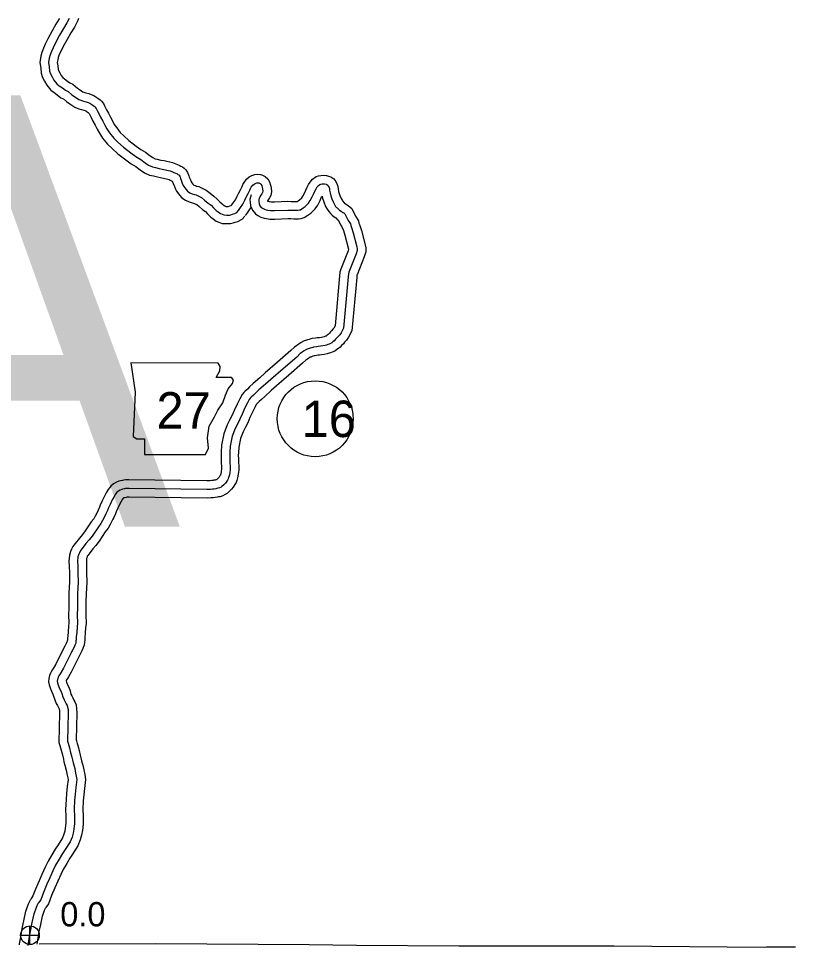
# Model space of a CAD drawing. Extents: x 31699 to 244310, y -8841 to 11474.
# Drawn here: x 145980 to 146880, y -6403 to -5326 of the extents above; entities that cross this region are included whole.
import ezdxf

# ---------------------------------------------------------------- set-up
doc = ezdxf.new("R2010")
doc.units = 0
for name, color, linetype in [('B_Logo', 7, 'Continuous'), ('G-ANNO-TEXT', 7, 'Continuous'), ('Level 21', 7, 'Continuous'), ('Level 55', 7, 'Continuous'), ('R_Border', 7, 'Continuous'), ('R_Border Notes', 7, 'Continuous'), ('R_Logo', 7, 'Continuous'), ('S_WALL_ANNOT', 7, 'Continuous')]:
    doc.layers.add(name, color=color, linetype=linetype)

msp = doc.modelspace()

# ---------------------------------------------------------------- linework, layer by layer
at = {"layer": 'B_Logo'}
for points in [[(146038.7, -5325.9), (146036, -5331), (146032, -5337.5), (146027.6, -5345.1), (146022.9, -5353.9), (146020, -5359.9), (146018.1, -5363.9), (146016.6, -5368.1), (146015.6, -5371.7), (146014.8, -5376.9), (146015.6, -5382), (146016.1, -5387), (146017.1, -5390.1), (146019, -5393.5), (146021, -5397.4), (146024.5, -5401.5), (146027.3, -5403.7), (146030.9, -5406.3), (146034.3, -5408.9), (146037.5, -5410.3), (146041.9, -5414.2), (146045, -5416.4), (146050, -5419.6), (146053.3, -5421), (146055.5, -5421.6), (146058.4, -5422.5), (146060.6, -5423.2), (146062.7, -5424.1), (146063.9, -5424.8), (146065, -5425.6), (146066.3, -5426.4), (146067.7, -5427.4), (146068.3, -5428.2), (146070, -5430.1), (146070.9, -5431.7), (146071.3, -5432.6), (146073.2, -5436.1), (146075.2, -5440.1), (146077.8, -5445), (146080, -5449.3), (146082.5, -5453.7), (146085.6, -5458.5), (146090.4, -5464.6), (146095.2, -5469.2), (146101.6, -5474.8), (146110.3, -5481.7), (146116.1, -5485.9), (146121.6, -5489.2), (146126.8, -5493.2), (146130.8, -5495.8), (146135.1, -5497.9), (146138.6, -5498.6), (146142.9, -5499.7), (146146.6, -5500.3), (146155.8, -5502.5), (146158.4, -5503.4), (146160, -5504.2), (146162, -5505), (146163.3, -5505.6), (146164.8, -5506.5), (146165.8, -5507.1), (146166.1, -5507.4), (146166.9, -5508.6), (146167.4, -5509.9), (146167.7, -5511.3), (146168.5, -5513.3), (146169.8, -5516.7), (146170.9, -5519.3), (146171.5, -5520.4), (146172.7, -5522), (146174.3, -5524.2), (146175.9, -5525.9), (146178.4, -5527.7), (146181.4, -5528.9), (146183.8, -5529.7), (146185.8, -5530.1), (146188.2, -5531.3), (146191.9, -5533.2), (146195.6, -5536.2), (146199.9, -5539.7), (146203.1, -5542.2), (146205.9, -5545.1), (146209.2, -5548.4), (146211.5, -5550.1), (146214.1, -5551.8), (146215.9, -5552.7), (146218.1, -5553.5), (146221.4, -5553.6), (146224.4, -5553.6), (146225.9, -5553.2), (146227.8, -5552.5), (146230.5, -5551.7), (146232.8, -5550.5), (146234.9, -5548.2)], [(146234.9, -5548.2), (146237.3, -5545), (146239.9, -5541.2), (146242.4, -5536.3), (146243.9, -5533), (146246.2, -5528.8), (146248.1, -5524.6), (146248.9, -5522.9), (146249.7, -5521.4), (146251.6, -5519), (146252.9, -5517.8), (146254.4, -5517), (146256.1, -5516.4), (146257.2, -5516.3), (146258.3, -5516.4), (146259.3, -5516.7), (146259.9, -5517.1), (146260.9, -5517.9), (146261.8, -5519.5), (146262.5, -5521.7), (146262.9, -5523.2), (146263, -5525.8), (146262.6, -5527.6), (146262, -5528.9), (146260.9, -5530.6), (146260.1, -5531.8), (146259.1, -5533.6), (146258.8, -5534.1), (146258.4, -5536.1), (146258.5, -5537.7), (146258.9, -5540.6), (146259.7, -5542.8), (146261.3, -5544.7), (146262.7, -5545.6), (146264.9, -5546.8), (146266.9, -5547.5), (146269, -5547.8), (146272, -5548.3), (146276.8, -5548.3), (146292.2, -5547.8), (146295.8, -5547.8), (146299.7, -5548), (146301.7, -5548.1), (146303.6, -5548.1), (146305.4, -5547.7), (146306.8, -5547.4), (146309.7, -5545.4), (146312.1, -5543.7), (146316, -5540), (146318.1, -5536.9), (146320.4, -5532.6), (146322.1, -5528.7), (146323.4, -5525.8), (146324.8, -5523.3), (146326.2, -5521.1), (146327.5, -5519.4), (146329.3, -5518.2), (146330.3, -5517.8), (146331.9, -5517.5), (146333.4, -5517.3), (146334.7, -5517.6), (146336.3, -5518), (146337.3, -5518.3), (146338.3, -5519.1), (146339, -5520.1), (146339.9, -5521.8), (146340.2, -5522.9), (146340.5, -5524.8), (146341.1, -5528), (146341.8, -5531.4), (146343, -5534.7), (146344.8, -5539), (146346.3, -5541.5), (146347.5, -5543.6), (146348.6, -5544.8), (146349.3, -5545.3), (146350.4, -5546.6), (146351.8, -5547.8), (146354, -5549.2)], [(146354, -5549.2), (146355.4, -5550.6), (146356, -5550.8), (146356.9, -5551.2), (146358.2, -5552.3), (146361.8, -5559.9), (146364.6, -5564), (146364.9, -5565.8), (146365.9, -5568), (146367.7, -5574.3), (146372.1, -5590.6), (146372.6, -5592.8), (146372.5, -5594.6), (146371.2, -5598.7), (146362.8, -5619.7), (146362.3, -5621.6), (146362, -5625.1), (146356.6, -5684.9)], [(146356.6, -5684.9), (146353.9, -5690), (146352.2, -5692.3), (146350.3, -5694.5), (146349, -5696), (146347.4, -5697.6), (146345.7, -5699.3), (146344.3, -5700.6), (146342.9, -5701.7), (146341.6, -5702.6), (146340, -5703.4), (146338.6, -5703.8), (146337, -5704.3), (146335.2, -5704.9), (146332.7, -5705.4), (146329.9, -5705.7), (146327.4, -5706), (146325.5, -5706.3), (146322, -5706.8), (146321, -5707), (146319.6, -5707.4), (146318.1, -5707.9), (146315.7, -5708.7), (146314.5, -5709), (146312.8, -5709.8), (146310.4, -5711.6), (146308.3, -5713), (146306.4, -5714.3), (146302.4, -5718.2), (146286.7, -5731.9), (146272.2, -5744.2), (146266.1, -5749.6), (146258.6, -5756.4), (146254.6, -5760.1), (146252.1, -5762.5), (146249.5, -5764.9), (146248.6, -5766), (146247.2, -5767.6), (146245.2, -5771.2), (146242.4, -5777.1), (146239.1, -5784.4), (146236.5, -5790.1), (146234, -5795.2), (146231, -5801), (146227.7, -5809.9), (146225.3, -5821.5), (146224.9, -5828.7), (146224.7, -5831.8), (146224.8, -5836.3), (146224.9, -5840.2), (146225.3, -5845.4), (146225.2, -5848.6), (146224.8, -5852.5), (146224.2, -5856), (146223.5, -5857.9), (146223, -5859.4), (146222.1, -5861), (146220.8, -5863.3), (146219.7, -5864.5), (146217.9, -5866.2), (146215.7, -5868.3), (146214.7, -5868.9), (146213, -5869.8), (146211.1, -5870.4), (146209.8, -5870.6), (146208.5, -5870.9), (146206.7, -5871.3), (146204.8, -5871.4), (146202.3, -5871.6), (146198.4, -5871.8), (146108.2, -5870.5), (146105, -5870.6), (146103.8, -5870.8), (146102.7, -5871.2), (146100.4, -5871.5), (146099.6, -5871.8), (146097.9, -5872.4), (146095.8, -5873.6), (146094.1, -5875), (146092.3, -5877.3), (146090.3, -5880.6), (146088.5, -5883.9), (146086.1, -5889.1), (146083.9, -5893.8), (146083.1, -5896.3), (146081.3, -5899.9), (146080.4, -5902), (146077.4, -5907.7), (146075.4, -5911.1), (146072.5, -5915.1), (146065.3, -5925.7), (146061.8, -5930.2), (146058.2, -5934.4), (146053.7, -5940.2), (146052.2, -5942.2), (146051.5, -5943.2), (146050.5, -5945.1), (146049.9, -5946.8), (146048.9, -5949.7), (146048.5, -5955.1), (146048.8, -5960.4)], [(146048.8, -5960.4), (146048.9, -5968.2), (146049.1, -5979.1), (146048.4, -5992.5), (146048.2, -6001.5), (146048.2, -6009.1), (146047.9, -6017.2), (146048.3, -6026.6), (146047.8, -6031.1), (146047.4, -6037.4), (146047, -6042.6), (146046.8, -6045.4), (146046.7, -6045.9), (146046.6, -6047.4), (146046.3, -6049.8), (146045.7, -6051.3), (146045.3, -6052.3), (146044.4, -6054.5), (146042.7, -6058), (146042.3, -6058.8), (146041.4, -6060), (146041.1, -6060.6)], [(146042.7, -6058), (146035.5, -6071.9), (146032.1, -6079), (146029.5, -6083.7), (146028.1, -6085.6), (146026.9, -6087.8), (146026, -6089.5), (146025.4, -6090.8), (146025.1, -6092.1), (146024.9, -6094.1), (146025.3, -6095.9), (146026.1, -6098.4), (146027.3, -6101.5), (146029.1, -6105.1), (146030.2, -6108.4), (146031.4, -6112.3), (146032.8, -6115.5), (146034.1, -6117.8), (146035.2, -6120.1), (146036.2, -6122), (146036.9, -6124), (146037.4, -6126.9), (146037.5, -6131), (146036.8, -6163.5), (146037.6, -6166), (146038.3, -6168.7), (146038.9, -6171.2), (146040.4, -6176.8), (146041.8, -6182), (146042.5, -6185.2), (146043.4, -6188.8), (146045.1, -6195.1), (146046.1, -6200.8), (146046.9, -6204), (146047.6, -6208.1), (146046.4, -6217.1), (146045.7, -6224.9), (146045, -6231.8), (146044.6, -6242.7), (146044.8, -6250.3), (146044.9, -6259), (146044.1, -6265.7), (146043.3, -6270.3), (146042, -6274.7), (146039.8, -6280.1), (146034.2, -6289), (146030.9, -6293.9), (146027.3, -6300.3), (146023, -6307.4), (146019.9, -6313.7), (146016.4, -6321.9), (146013, -6329.4), (146008.8, -6338.9), (146005.7, -6347.6), (146002.9, -6351.5)], [(145991.2, -6400.2), (145991.2, -6399.9), (145992.4, -6392.4), (145994.3, -6382.4), (145995.9, -6373.8), (145998.2, -6363.5), (146001, -6355.8), (146002.9, -6351.5)]]:
    msp.add_lwpolyline(points, dxfattribs=at)
at = {"layer": 'G-ANNO-TEXT'}
msp.add_lwpolyline([(146110, -5725.1), (146115.1, -5758.9), (146112.8, -5810.3), (146117.3, -5813.1), (146125.8, -5813.1), (146125.8, -5831.1), (146196.8, -5831.1), (146200.2, -5823.8), (146199.1, -5812), (146200.8, -5798.4), (146207, -5787.7), (146210.9, -5779.8), (146216.6, -5771.4), (146220, -5762.3), (146222.8, -5755), (146227.8, -5748.8), (146229, -5744.8), (146226.7, -5742), (146209.2, -5742), (146213.2, -5734.1), (146213.8, -5729.1), (146211.4, -5725.2)], close=True, dxfattribs=at)
at = {"layer": 'Level 21'}
for p, q in [((145993.3, -6399.4), (145993.3, -6377.7)), ((145982.4, -6388.5), (146004.1, -6388.5))]:
    msp.add_line(p, q, dxfattribs=at)
msp.add_circle((145993.3, -6388.5), 10.8, dxfattribs=at)
at = {"layer": 'Level 55'}
for points in [[(146027.4, -5325.9), (146027.3, -5326), (146023.4, -5332.4), (146018.9, -5340.2), (146014, -5349.3), (146011, -5355.5), (146008.9, -5360), (146007, -5365.1), (146005.8, -5369.6), (146004.7, -5376.9), (146005.7, -5383.3), (146006.3, -5389), (146007.9, -5394), (146010.2, -5398.3), (146012.7, -5403.1), (146017.6, -5408.7), (146021.2, -5411.6), (146024.9, -5414.3), (146029.1, -5417.6), (146032, -5418.9), (146035.7, -5422.1), (146039.4, -5424.7), (146045.3, -5428.4), (146049.9, -5430.5), (146052.8, -5431.3), (146055.6, -5432.1), (146057.2, -5432.6), (146058, -5432.9), (146058.3, -5433.1), (146059.6, -5434), (146060.7, -5434.7), (146061.7, -5435.8), (146062.1, -5436.6), (146062.6, -5437.3), (146064.3, -5440.7), (146066.3, -5444.7), (146068.9, -5449.6), (146071.2, -5454.1), (146073.9, -5458.9), (146077.5, -5464.4), (146083, -5471.4), (146088.5, -5476.6), (146095.2, -5482.5), (146104.2, -5489.7), (146110.6, -5494.2), (146115.9, -5497.5), (146121, -5501.4), (146125.9, -5504.6), (146131.9, -5507.4), (146136.3, -5508.3), (146140.9, -5509.5), (146144.6, -5510.1), (146153, -5512.1), (146154.4, -5512.6), (146155.8, -5513.3), (146158, -5514.2), (146158.1, -5514.2), (146159.2, -5516.9), (146160.6, -5520.5), (146161.9, -5523.7), (146163.1, -5525.8), (146164.6, -5527.9), (146166.6, -5530.6), (146169.4, -5533.5), (146173.5, -5536.5), (146177.8, -5538.2), (146181.3, -5539.4), (146182.6, -5539.7), (146183.7, -5540.2), (146186.5, -5541.6), (146189.3, -5543.9), (146193.6, -5547.4), (146196.5, -5549.7), (146198.9, -5552.2), (146202.7, -5556), (146205.7, -5558.2), (146209.2, -5560.6), (146212.1, -5561.9), (146216.1, -5563.4), (146221.2, -5563.6), (146225.8, -5563.6), (146228.9, -5562.8), (146230.9, -5562), (146234.2, -5561), (146239, -5558.6), (146242.3, -5554.9)], [(146049.6, -5325.9), (146048.7, -5328.2), (146044.7, -5335.9), (146040.6, -5342.6), (146036.3, -5350), (146031.8, -5358.4), (146029, -5364.2), (146027.3, -5367.7), (146026.1, -5371), (146025.4, -5373.7), (146024.9, -5376.9), (146025.5, -5380.7), (146026, -5384.9), (146026.4, -5386.2), (146027.8, -5388.8), (146029.4, -5391.8), (146031.5, -5394.2), (146033.4, -5395.8), (146036.9, -5398.3), (146039.4, -5400.2), (146043, -5401.8), (146048.2, -5406.4), (146050.6, -5408.1), (146054.7, -5410.7), (146056.7, -5411.6), (146058.2, -5412), (146061.3, -5412.9), (146064.1, -5413.8), (146067.4, -5415.2), (146069.5, -5416.5), (146070.4, -5417.2), (146071.9, -5418), (146074.7, -5420.1), (146076, -5421.7), (146078.3, -5424.4), (146079.7, -5426.9), (146080.1, -5427.8), (146082.1, -5431.5), (146084.1, -5435.5), (146086.6, -5440.3), (146088.8, -5444.6), (146091, -5448.5), (146093.8, -5452.7), (146097.8, -5457.8), (146102, -5461.8), (146108, -5467.2), (146116.3, -5473.7), (146121.6, -5477.5), (146127.2, -5480.9), (146132.6, -5485), (146135.8, -5487.1), (146138.3, -5488.3), (146140.8, -5488.8), (146145, -5489.9), (146148.6, -5490.5), (146158.6, -5492.8), (146162.3, -5494.1), (146164.1, -5495.1), (146166.1, -5495.8), (146168, -5496.8), (146169.9, -5497.9), (146172.1, -5499.2), (146174, -5501.2), (146175.9, -5504.2), (146177, -5507.1), (146177.3, -5508.3), (146177.8, -5509.6), (146179.1, -5512.9), (146180, -5514.9), (146180, -5515), (146180.8, -5516.1), (146182, -5517.8), (146182.5, -5518.3), (146183.3, -5518.9), (146184.9, -5519.5), (146186.3, -5520), (146188.9, -5520.5), (146192.7, -5522.4), (146197.4, -5524.8), (146202, -5528.4), (146206.2, -5531.9), (146209.8, -5534.8), (146213, -5538), (146215.8, -5540.8), (146217.3, -5541.9), (146219, -5543.1), (146219.7, -5543.4), (146220.1, -5543.6), (146221.6, -5543.6), (146223, -5543.6), (146224.7, -5543), (146226.6, -5542.4), (146227.5, -5541.4)], [(146226.9, -5542.1), (146229.2, -5539.2), (146231.3, -5536.1), (146233.4, -5531.9), (146235, -5528.5), (146237.3, -5524.3), (146239, -5520.5), (146240, -5518.3), (146241.3, -5515.9), (146244.2, -5512.2), (146247.1, -5509.5), (146250.5, -5507.8), (146253.9, -5506.6), (146257.4, -5506.2), (146260.3, -5506.6), (146262.9, -5507.4), (146265.8, -5508.8), (146268.8, -5511.6), (146271, -5515.3), (146272.1, -5518.9), (146272.8, -5521.8), (146273, -5526.6), (146272.2, -5531), (146270.7, -5533.8), (146269.4, -5536), (146268.6, -5537.1), (146268.6, -5537.2), (146268.6, -5537.4), (146269, -5537.6), (146269.2, -5537.7), (146270.5, -5537.9), (146272.8, -5538.3), (146276.6, -5538.3), (146292, -5537.7), (146296.1, -5537.8), (146300.2, -5538), (146301.8, -5538.1), (146302.6, -5538.1), (146302.7, -5538.1), (146304, -5537.2), (146305.7, -5536), (146308.3, -5533.5), (146309.5, -5531.8), (146311.4, -5528.2), (146312.9, -5524.6), (146314.5, -5521.2), (146316.2, -5518.2), (146318, -5515.4), (146320.6, -5512), (146324.9, -5509.1), (146327.5, -5508.2), (146330.4, -5507.6), (146333.8, -5507.3), (146336.7, -5507.8), (146339.3, -5508.4), (146341.9, -5509.4), (146345.5, -5511.8), (146347.7, -5514.9), (146349.2, -5518.2), (146350, -5520.6), (146350.4, -5523.1), (146350.9, -5526.2), (146351.4, -5528.8), (146352.3, -5531.1), (146353.7, -5534.4), (146354.9, -5536.3), (146355.4, -5537.3), (146357.3, -5539.3), (146357.8, -5539.7), (146362, -5542.4)], [(146249.4, -5530.3), (146249.4, -5530.3), (146248.2, -5535.7), (146248.6, -5538.8), (146249, -5542.9), (146251, -5548.1), (146254.7, -5552.2), (146257.4, -5554.1), (146260.9, -5556), (146264.6, -5557.3), (146267.5, -5557.7), (146271.2, -5558.3), (146277, -5558.3), (146292.3, -5557.8), (146295.4, -5557.8), (146299.2, -5558), (146301.6, -5558.1), (146304.5, -5558), (146307.7, -5557.5), (146311, -5556.5), (146315.4, -5553.7), (146318.6, -5551.3), (146323.7, -5546.4), (146326.7, -5542), (146329.4, -5536.9), (146331.2, -5532.7), (146331.7, -5531.8), (146332.1, -5534.1), (146333.6, -5538.4), (146335.9, -5543.6), (146337.7, -5546.7), (146339.4, -5549.5), (146341.6, -5552), (146342.4, -5552.6), (146343.5, -5553.8), (146345.9, -5555.8), (146347.7, -5557)], [(146242.9, -5554.2), (146245.4, -5550.9), (146248.6, -5546.3), (146249.1, -5545.1)], [(146362, -5542.4), (146366.2, -5545.9), (146370.5, -5554.9), (146374.1, -5560.2), (146374.5, -5562.9), (146375.3, -5564.5), (146377.4, -5571.6), (146381.8, -5588.2), (146382.6, -5591.7), (146382.5, -5596.3), (146380.7, -5602), (146372.3, -5622.8), (146372.2, -5623.3), (146372, -5625.9), (146366.4, -5687.8)], [(146347.7, -5557), (146349.8, -5559), (146350.5, -5559.3), (146353.1, -5564.9), (146354.2, -5566.5), (146356.5, -5571.5), (146358.1, -5577), (146362.4, -5593.1), (146362.4, -5593.4), (146361.8, -5595.3), (146353.3, -5616.5), (146352.4, -5619.9), (146352.1, -5624.2), (146346.8, -5682)], [(146346.8, -5682), (146345.4, -5684.7), (146344.4, -5686.1), (146342.7, -5688), (146341.7, -5689.2), (146340.4, -5690.5), (146338.9, -5692), (146337.8, -5692.9), (146336.9, -5693.7), (146336.4, -5694), (146336.4, -5694), (146335.7, -5694.2), (146334.1, -5694.7), (146332.7, -5695.2), (146331.1, -5695.5), (146328.7, -5695.8), (146326, -5696.1), (146324.1, -5696.4), (146320.4, -5696.9), (146318.7, -5697.2), (146316.7, -5697.8), (146314.9, -5698.4), (146312.7, -5699.1), (146311, -5699.6), (146307.7, -5701.2), (146304.7, -5703.4), (146302.6, -5704.7), (146299.9, -5706.7), (146295.7, -5710.8), (146280.2, -5724.3), (146265.7, -5736.7), (146259.5, -5742.2), (146251.9, -5749), (146247.7, -5752.8), (146245.2, -5755.3), (146242.2, -5758), (146241, -5759.5), (146239, -5761.7), (146236.3, -5766.6), (146233.3, -5772.8), (146229.9, -5780.3), (146227.5, -5785.8), (146225, -5790.6), (146221.9, -5797), (146218, -5807.1), (146215.4, -5820.2), (146214.9, -5828.1), (146214.7, -5831.6), (146214.8, -5836.5), (146214.9, -5840.6), (146215.3, -5845.7), (146215.2, -5848), (146214.9, -5851), (146214.4, -5853.6), (146214.1, -5854.6), (146213.9, -5855.2), (146213.4, -5856), (146212.6, -5857.4), (146212.5, -5857.5), (146211, -5859), (146209.7, -5860.2), (146209.1, -5860.5), (146208.7, -5860.6), (146207.8, -5860.8), (146206.5, -5861.1), (146205.4, -5861.3), (146204, -5861.4), (146201.6, -5861.6), (146198.3, -5861.8), (146108, -5860.5), (146103.9, -5860.7), (146101.6, -5861.1), (146100.5, -5861.4), (146098, -5861.8), (146096.4, -5862.3), (146093.7, -5863.2), (146090.2, -5865.3), (146086.9, -5867.9), (146084, -5871.6), (146081.6, -5875.6), (146079.6, -5879.4), (146077, -5884.9), (146074.7, -5890), (146073.8, -5892.4), (146072.2, -5895.8), (146071.4, -5897.7), (146068.7, -5902.8), (146067.1, -5905.6), (146064.3, -5909.3), (146057.2, -5919.8), (146054, -5923.9), (146050.5, -5928.1), (146045.7, -5934.2), (146044.1, -5936.3), (146042.9, -5937.9), (146041.3, -5941.1), (146040.4, -5943.6), (146039, -5947.8), (146038.5, -5954.9), (146038.8, -5960.8)], [(146366.4, -5687.8), (146362.4, -5695.3), (146360.1, -5698.5), (146357.9, -5701), (146356.4, -5702.8), (146354.4, -5704.7), (146352.6, -5706.6), (146350.7, -5708.3), (146349, -5709.6), (146346.7, -5711.3), (146343.6, -5712.7), (146341.5, -5713.4), (146340, -5713.8), (146337.8, -5714.5), (146334.2, -5715.3), (146331.2, -5715.6), (146328.8, -5716), (146326.8, -5716.2), (146323.7, -5716.7), (146323.3, -5716.7), (146322.5, -5716.9), (146321.2, -5717.4), (146318.6, -5718.2), (146318, -5718.4), (146318, -5718.4), (146316, -5719.9), (146313.9, -5721.2), (146312.9, -5722), (146309.2, -5725.5), (146293.2, -5739.4), (146278.8, -5751.8), (146272.8, -5757.1), (146265.3, -5763.8), (146261.4, -5767.3), (146259, -5769.8), (146256.8, -5771.8), (146256.2, -5772.5), (146255.4, -5773.4), (146254.1, -5775.8), (146251.5, -5781.3), (146248.2, -5788.5), (146245.6, -5794.4), (146242.9, -5799.7), (146240.2, -5805), (146237.3, -5812.7), (146235.2, -5822.8), (146234.9, -5829.2), (146234.7, -5832), (146234.8, -5836.1), (146234.9, -5839.7), (146235.3, -5845.1), (146235.2, -5849.3), (146234.7, -5853.9), (146233.9, -5858.4), (146233, -5861.2), (146232.1, -5863.6), (146230.8, -5865.9), (146228.9, -5869.2), (146226.8, -5871.5), (146224.7, -5873.5), (146221.8, -5876.3), (146219.6, -5877.6), (146216.8, -5879), (146213.5, -5880.1), (146211.7, -5880.4), (146210.6, -5880.7), (146208, -5881.2), (146205.6, -5881.3), (146203, -5881.6), (146198.5, -5881.8), (146108.4, -5880.5), (146106.1, -5880.6), (146106, -5880.6), (146104.9, -5880.9), (146102.7, -5881.3), (146102, -5881.5), (146101.4, -5881.9), (146101.3, -5882), (146100.6, -5882.9), (146099, -5885.6), (146097.4, -5888.4), (146095.1, -5893.3), (146093.2, -5897.5), (146092.3, -5900.1), (146090.4, -5904.1), (146089.4, -5906.3), (146086.2, -5912.5), (146083.8, -5916.5), (146080.6, -5920.9), (146073.4, -5931.6), (146069.5, -5936.6), (146066, -5940.7), (146061.7, -5946.2), (146060.3, -5948.2), (146060, -5948.5), (146059.7, -5949.1), (146059.4, -5950.1), (146058.8, -5951.7), (146058.6, -5955.2), (146058.8, -5960)], [(146038.8, -5960.5), (146038.9, -5968.4), (146039.1, -5978.9), (146038.4, -5992.1), (146038.2, -6001.4), (146038.2, -6008.9), (146037.9, -6017.3), (146038.3, -6026.3), (146037.8, -6030.2), (146037.4, -6036.7), (146037.1, -6041.9), (146036.9, -6044.3), (146036.8, -6045), (146036.7, -6046.4), (146036.5, -6047.3), (146036.4, -6047.7), (146036.1, -6048.4), (146035.3, -6050.3), (146033.7, -6053.5)], [(146058.8, -5960.2), (146058.9, -5968), (146059.1, -5979.2), (146058.4, -5992.9), (146058.2, -6001.6), (146058.2, -6009.3), (146057.9, -6017.1), (146058.3, -6027), (146057.8, -6032), (146057.4, -6038), (146057, -6043.4), (146056.7, -6046.5), (146056.7, -6046.8), (146056.6, -6048.5), (146056, -6052.2), (146055.1, -6054.9), (146054.5, -6056.2), (146053.5, -6058.7), (146051.6, -6062.5)], [(146033.7, -6053.5), (146026.5, -6067.5), (146023.2, -6074.4), (146021.1, -6078.2), (146019.5, -6080.3), (146018, -6083.2), (146017.2, -6084.8), (146015.9, -6087.3), (146015.1, -6090.7), (146014.8, -6094.8), (146015.6, -6098.4), (146016.6, -6101.7), (146018.1, -6105.5), (146019.9, -6109), (146020.7, -6111.5), (146022, -6115.7), (146023.8, -6119.9), (146025.2, -6122.3), (146026.2, -6124.5), (146027.1, -6126.2), (146027.2, -6126.6), (146027.4, -6127.7), (146027.5, -6131.1), (146026.8, -6164.9), (146028, -6168.7), (146028.6, -6171.2), (146029.3, -6173.8), (146030.8, -6179.4), (146032.1, -6184.3), (146032.7, -6187.4), (146033.7, -6191.3), (146035.3, -6197.3), (146036.3, -6202.8), (146037.1, -6206), (146037.5, -6208.3), (146036.4, -6216), (146035.8, -6224), (146035.1, -6231.1), (146034.5, -6242.7), (146034.8, -6250.5), (146034.9, -6258.5), (146034.2, -6264.2), (146033.5, -6268), (146032.5, -6271.4), (146030.9, -6275.5), (146025.8, -6283.5), (146022.4, -6288.6), (146018.6, -6295.3), (146014.3, -6302.6), (146010.8, -6309.5), (146007.2, -6317.9), (146003.9, -6325.3), (145999.5, -6335.2), (145996.7, -6342.9), (145994.2, -6346.5)], [(146051.6, -6062.5), (146044.4, -6076.4), (146041, -6083.7), (146037.9, -6089.1), (146036.6, -6090.8), (146035.8, -6092.4), (146035.1, -6093.7), (146035.6, -6095.1), (146036.4, -6097.5), (146038.3, -6101.1), (146039.8, -6105.3), (146040.8, -6108.9), (146041.7, -6111), (146043, -6113.2), (146044.2, -6115.8), (146045.2, -6117.8), (146046.7, -6121.3), (146047.3, -6126), (146047.5, -6131), (146046.8, -6162), (146047.2, -6163.3), (146048, -6166.2), (146048.6, -6168.7), (146050.1, -6174.2), (146051.6, -6179.7), (146052.2, -6183), (146053, -6186.2), (146054.8, -6192.9), (146055.9, -6198.7), (146056.7, -6202), (146057.7, -6207.9), (146056.3, -6218.2), (146055.7, -6225.8), (146055, -6232.5), (146054.6, -6242.8), (146054.8, -6250.1), (146054.9, -6259.6), (146054, -6267.2), (146053, -6272.5), (146051.4, -6278), (146048.7, -6284.7), (146042.6, -6294.4), (146039.5, -6299.1), (146036, -6305.3), (146031.8, -6312.3), (146028.9, -6317.9), (146025.5, -6325.9), (146022.2, -6333.5), (146018.1, -6342.6), (146014.6, -6352.2), (146011.6, -6356.5)], [(145981.2, -6399.5), (145981.3, -6398.5), (145982.6, -6390.7), (145984.4, -6380.5), (145986.1, -6371.8), (145988.6, -6360.7), (145991.7, -6352.1), (145994.2, -6346.5)], [(146001.5, -6398.8), (146002.3, -6394.1), (146004.1, -6384.2), (146005.7, -6375.9), (146007.8, -6366.3), (146010.2, -6359.5), (146011.6, -6356.5)]]:
    msp.add_lwpolyline(points, dxfattribs=at)
at = {"layer": 'R_Border Notes'}
msp.add_circle((146323.8, -5789.8), 44, dxfattribs=at)
at = {"layer": 'R_Logo'}
for points in [[(146371.6, -6400.4), (146316.9, -6399.5), (146139, -6398.5), (146004, -6399)], [(146880.2, -6402.5), (146846.8, -6402.3), (146844.7, -6402.6), (146670.3, -6401.1), (146664.5, -6401.2), (146490.1, -6401), (146371.6, -6400.4)]]:
    msp.add_lwpolyline(points, dxfattribs=at)

# ---------------------------------------------------------------- texts
at = {"layer": 'G-ANNO-TEXT'}
msp.add_text('27', height=42.24, dxfattribs=at).set_placement((146139.9, -5801.2))
at = {"layer": 'R_Border'}
msp.add_text('COLUMBIA', height=500, dxfattribs=at).set_placement((142676, -5915))
at = {"layer": 'R_Border Notes'}
msp.add_text('16', height=42.24, dxfattribs=at).set_placement((146308.1, -5811))
at = {"layer": 'S_WALL_ANNOT'}
msp.add_text('0.0', height=28.16, dxfattribs=at).set_placement((146028.4, -6378.2))

doc.saveas('drawing.dxf')
